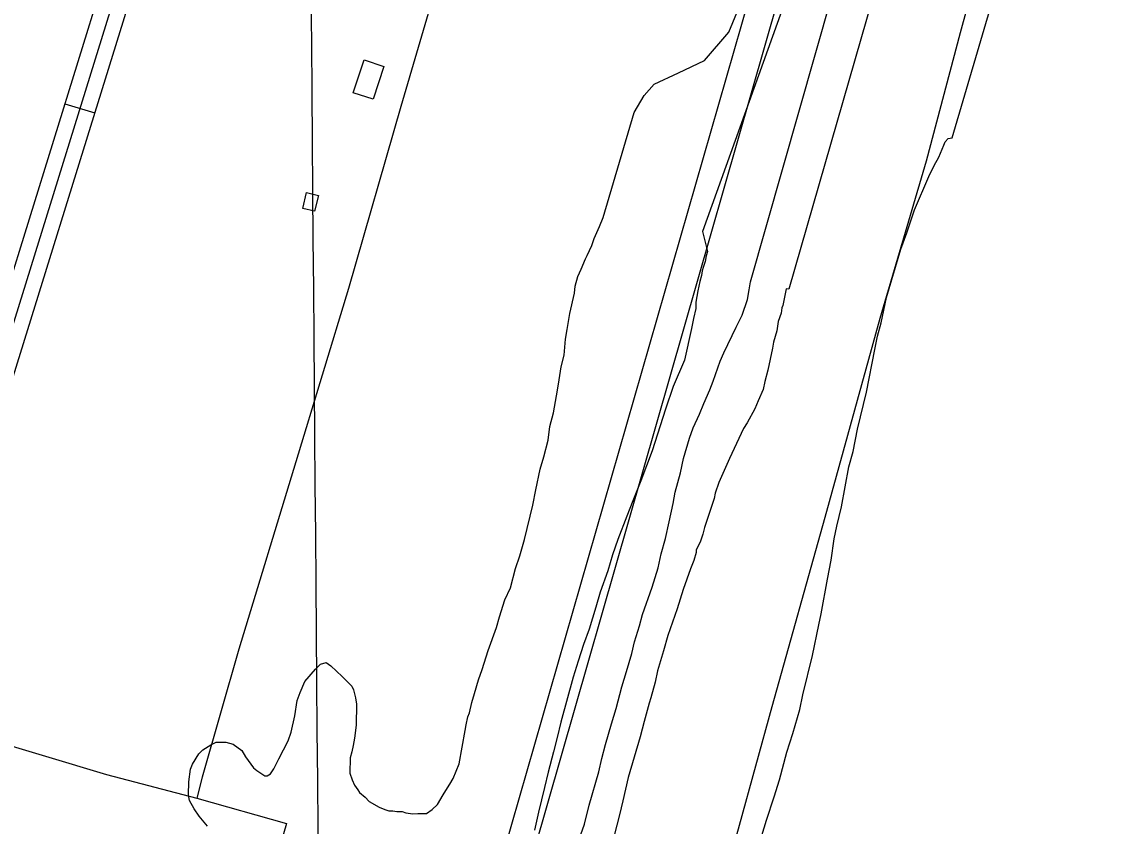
# Model space of a CAD drawing. Extents: x 3535183 to 3573198, y 534952 to 560562.
# Drawn here: x 3565469 to 3566527, y 540886 to 541661 of the extents above; entities that cross this region are included whole.
import ezdxf

# ---------------------------------------------------------------- set-up
doc = ezdxf.new("R2010")
doc.units = 0
for name, color, linetype in [('V-BLDG-OTLN', 7, 'Continuous'), ('V-DTCH-CNTR', 7, 'Continuous'), ('V-GRID-MAJR', 7, 'Continuous'), ('V-ROAD-CNTR', 7, 'Continuous'), ('V-SITE-VEGE', 7, 'Continuous'), ('V-TOPO-SHOR', 7, 'Continuous'), ('V-UTIL-LINE', 7, 'Continuous')]:
    doc.layers.add(name, color=color, linetype=linetype)

msp = doc.modelspace()

# ---------------------------------------------------------------- linework, layer by layer
at = {"layer": 'V-BLDG-OTLN'}
for points in [[(3565817.5, 541618.3), (3565807.2, 541586.6), (3565787.9, 541592.8), (3565798.3, 541624.7)], [(3565754.4, 541493.9), (3565750.7, 541478.7), (3565739.2, 541481.4), (3565742.9, 541496.9)]]:
    msp.add_lwpolyline(points, close=True, dxfattribs=at)
at = {"layer": 'V-DTCH-CNTR'}
msp.add_lwpolyline([(3566065.3, 540554.6), (3566099.6, 540668), (3566144.3, 540830), (3566191.7, 541001.7), (3566242.8, 541184), (3566295.7, 541375.8), (3566340.3, 541527.3), (3566373.2, 541650.9), (3566424.3, 541837.5), (3566472.6, 542003.9), (3566530.7, 542191.3), (3566570.8, 542329.7), (3566619.8, 542486.4), (3566654.3, 542595.9), (3566685, 542679), (3566715.8, 542764.8), (3566746.4, 542839.2)], dxfattribs=at)
at = {"layer": 'V-GRID-MAJR'}
msp.add_spline([(3565756.7, 540552.2), (3565709.1, 546611.1), (3565661.5, 552672), (3565613.9, 558732.8), (3565613.9, 558734.7)], degree=3, dxfattribs=at)
at = {"layer": 'V-ROAD-CNTR'}
msp.add_line((3565510.1, 541582.4), (3565538.7, 541573.5), dxfattribs=at)
for points in [[(3565197.4, 540551.2), (3565212.5, 540600.6), (3565381.7, 541168.3), (3565569.8, 541775), (3565700.4, 542235.3), (3565788, 542509), (3565942.1, 543022.1)], [(3565956.5, 543017.8), (3565802.3, 542504.5), (3565714.7, 542231), (3565584.2, 541770.7), (3565396, 541163.9), (3565226.9, 540596.2), (3565213.2, 540551.3)], [(3565228.9, 540551.5), (3565241.3, 540591.9), (3565410.4, 541159.5), (3565598.6, 541766.4), (3565729.1, 542226.6), (3565816.6, 542500.1), (3565970.8, 543013.5)]]:
    msp.add_lwpolyline(points, dxfattribs=at)
at = {"layer": 'V-SITE-VEGE'}
for p, q in [((3566365, 541549.5), (3566510.6, 542043.5)), ((3566344.4, 541878.6), (3566207.7, 541403.6)), ((3566267.3, 541857.4), (3566124.6, 541459.4)), ((3566170.8, 541410.9), (3566296.1, 541850.3)), ((3566149.9, 541651.3), (3566164, 541685.5)), ((3566126.3, 541624.1), (3566149.9, 541651.3)), ((3566101.4, 541612), (3566126.3, 541624.1)), ((3566078, 541601.3), (3566101.4, 541612)), ((3566068.3, 541590.4), (3566078, 541601.3)), ((3566058.5, 541574), (3566068.3, 541590.4)), ((3566028.6, 541472.7), (3566058.5, 541574)), ((3566357.2, 541542.4), (3566358.4, 541545.7)), ((3566358.4, 541545.7), (3566361.2, 541549)), ((3566361.2, 541549), (3566365, 541549.5)), ((3566352.1, 541530.9), (3566357.2, 541542.4)), ((3566342.5, 541512.3), (3566347.6, 541522.7)), ((3566347.6, 541522.7), (3566352.1, 541530.9)), ((3566328.9, 541480), (3566342.5, 541512.3)), ((3566321.4, 541458.1), (3566328.9, 541480)), ((3566025.2, 541464), (3566028.6, 541472.7)), ((3566020.1, 541452.5), (3566025.2, 541464)), ((3566124.6, 541459.4), (3566129.3, 541440.1)), ((3566017.8, 541445.9), (3566020.1, 541452.5)), ((3566315.7, 541442.2), (3566321.4, 541458.1)), ((3566013.3, 541436), (3566017.8, 541445.9)), ((3566129.3, 541440.1), (3566128.1, 541435.7)), ((3566301.9, 541395.6), (3566315.7, 541442.2)), ((3566007.6, 541422.9), (3566011.6, 541432.8)), ((3566011.6, 541432.8), (3566013.3, 541436)), ((3566127, 541430.2), (3566125.2, 541424.7)), ((3566128.1, 541435.7), (3566127, 541430.2)), ((3566004.2, 541415.8), (3566007.6, 541422.9)), ((3566123.5, 541417), (3566121.8, 541411)), ((3566124.1, 541421.4), (3566123.5, 541417)), ((3566125.2, 541424.7), (3566124.1, 541421.4)), ((3566001.2, 541399.9), (3566001.9, 541406.5)), ((3566001.9, 541406.5), (3566004.2, 541415.8)), ((3566121.1, 541406.6), (3566120, 541402.2)), ((3566121.8, 541411), (3566121.1, 541406.6)), ((3566169.5, 541403.2), (3566170.8, 541410.9)), ((3565996.5, 541380.1), (3566001.2, 541399.9)), ((3566120, 541402.2), (3566118.2, 541391.2)), ((3566167.8, 541393.8), (3566169.5, 541403.2)), ((3566205.1, 541404.1), (3566202, 541387.8)), ((3566207.7, 541403.6), (3566205.1, 541404.1)), ((3566296.6, 541371.4), (3566301.9, 541395.6)), ((3566118.1, 541385.1), (3566115.8, 541375.3)), ((3566118.2, 541391.2), (3566118.1, 541385.1)), ((3566162.6, 541378.5), (3566167.8, 541393.8)), ((3566200.9, 541385.6), (3566200.3, 541380.7)), ((3566202, 541387.8), (3566200.9, 541385.6)), ((3565994.1, 541364.7), (3565996.5, 541380.1)), ((3566115.8, 541375.3), (3566114, 541365.9)), ((3566157, 541367), (3566162.6, 541378.5)), ((3566200.3, 541380.7), (3566197.4, 541372.5)), ((3565992.4, 541355.4), (3565994.1, 541364.7)), ((3566114, 541365.9), (3566107, 541335.2)), ((3566145.1, 541342.4), (3566157, 541367)), ((3566196.2, 541363.7), (3566192.8, 541352.7)), ((3566197.4, 541372.5), (3566196.2, 541363.7)), ((3566293.1, 541358.3), (3566296.6, 541371.4)), ((3565991.1, 541340), (3565992.4, 541355.4)), ((3566192.8, 541352.7), (3566192.1, 541346.7)), ((3566290.7, 541345.6), (3566293.1, 541358.3)), ((3566141.6, 541334.2), (3566145.1, 541342.4)), ((3566192.1, 541346.7), (3566187.4, 541325.8)), ((3566282.5, 541304.4), (3566290.7, 541345.6)), ((3565988.2, 541329), (3565991.1, 541340)), ((3566107, 541335.2), (3566096.2, 541310)), ((3566134.8, 541315), (3566141.6, 541334.2)), ((3565985.7, 541312), (3565988.2, 541329)), ((3566187.4, 541325.8), (3566184.5, 541314.8)), ((3565983.9, 541301), (3565985.7, 541312)), ((3566096.2, 541310), (3566088.7, 541288.1)), ((3566131.4, 541306.8), (3566134.8, 541315)), ((3566184.5, 541314.8), (3566182.8, 541307.1)), ((3565981, 541284.5), (3565983.9, 541301)), ((3566125.7, 541293.6), (3566131.4, 541306.8)), ((3566182.8, 541307.1), (3566178.2, 541296.2)), ((3566273.7, 541268.8), (3566282.5, 541304.4)), ((3566121.7, 541283.2), (3566125.7, 541293.6)), ((3566178.2, 541296.2), (3566174.8, 541288.5)), ((3565977.5, 541271.3), (3565981, 541284.5)), ((3566088.7, 541288.1), (3566076.1, 541248)), ((3566115.5, 541270.1), (3566121.7, 541283.2)), ((3566174.8, 541288.5), (3566167.5, 541274.9)), ((3565975.6, 541258.1), (3565977.5, 541271.3)), ((3566112, 541260.2), (3566115.5, 541270.1)), ((3566164.1, 541269.4), (3566150.5, 541240.4)), ((3566167.5, 541274.9), (3566164.1, 541269.4)), ((3566269.6, 541247.3), (3566273.7, 541268.8)), ((3565971.6, 541242.2), (3565975.6, 541258.1)), ((3566106.3, 541240.5), (3566112, 541260.2)), ((3566076.1, 541248), (3566065.2, 541219)), ((3566265.5, 541232.5), (3566269.6, 541247.3)), ((3565968.1, 541230.2), (3565971.6, 541242.2)), ((3566103.3, 541226.8), (3566106.3, 541240.5)), ((3566150.5, 541240.4), (3566140.3, 541217.4)), ((3565964, 541210.4), (3565968.1, 541230.2)), ((3566098.1, 541208.1), (3566103.3, 541226.8)), ((3566258.4, 541194.1), (3566265.5, 541232.5)), ((3566065.2, 541219), (3566057.3, 541199.8)), ((3566140.3, 541217.4), (3566136.8, 541207)), ((3565961, 541195.6), (3565964, 541210.4)), ((3566096.3, 541197.1), (3566098.1, 541208.1)), ((3566136.8, 541207), (3566135.7, 541202)), ((3565952.9, 541162.6), (3565961, 541195.6)), ((3566057.3, 541199.8), (3566051.6, 541185.1)), ((3566092.2, 541179.6), (3566096.3, 541197.1)), ((3566135.7, 541202), (3566126.5, 541174.1)), ((3566253.8, 541175.4), (3566258.4, 541194.1)), ((3566051.6, 541185.1), (3566043, 541162.6)), ((3566088.7, 541163.6), (3566092.2, 541179.6)), ((3566126.5, 541174.1), (3566124.8, 541167.5)), ((3566251.4, 541163.3), (3566253.8, 541175.4)), ((3565948.3, 541146.7), (3565952.9, 541162.6)), ((3566043, 541162.6), (3566037.8, 541147.8)), ((3566084.7, 541148.8), (3566088.7, 541163.6)), ((3566124.8, 541167.5), (3566122.5, 541160.9)), ((3566248.4, 541142.5), (3566251.4, 541163.3)), ((3566122.5, 541160.9), (3566118.5, 541152.2)), ((3566118.5, 541152.2), (3566118.5, 541150)), ((3565944.3, 541134.7), (3565948.3, 541146.7)), ((3566037.8, 541147.8), (3566033.2, 541132.4)), ((3566081.7, 541135.1), (3566084.7, 541148.8)), ((3566116.2, 541142.3), (3566112.8, 541134.1)), ((3566118.5, 541150), (3566116.2, 541142.3)), ((3566244.8, 541124.3), (3566248.4, 541142.5)), ((3565939.6, 541116), (3565944.3, 541134.7)), ((3566033.2, 541132.4), (3566025.8, 541111.6)), ((3566076, 541116.5), (3566081.7, 541135.1)), ((3566112.8, 541134.1), (3566105.9, 541114.3)), ((3566238.9, 541090.8), (3566244.8, 541124.3)), ((3565934, 541104.5), (3565939.6, 541116)), ((3566025.8, 541111.6), (3566021.8, 541097.3)), ((3566066.8, 541090.1), (3566076, 541116.5)), ((3566105.9, 541114.3), (3566100.1, 541095.7)), ((3565928.8, 541088.1), (3565934, 541104.5)), ((3565925.9, 541077.7), (3565928.8, 541088.1)), ((3566021.8, 541097.3), (3566015.4, 541076)), ((3566063.9, 541079.2), (3566066.8, 541090.1)), ((3566100.1, 541095.7), (3566091, 541069.9)), ((3566236.5, 541080.4), (3566238.9, 541090.8)), ((3565917.9, 541055.7), (3565925.9, 541077.7)), ((3566058.8, 541063.8), (3566063.9, 541079.2)), ((3566230.6, 541050.7), (3566236.5, 541080.4)), ((3566015.4, 541076), (3566009.7, 541061.2)), ((3566091, 541069.9), (3566086.9, 541055.1)), ((3566009.7, 541061.2), (3566004.5, 541045.3)), ((3566056.4, 541052.8), (3566058.8, 541063.8)), ((3565912.1, 541037.1), (3565917.9, 541055.7)), ((3566051.2, 541035.3), (3566056.4, 541052.8)), ((3566086.9, 541055.1), (3566081.2, 541035.9)), ((3566221.3, 541012.9), (3566230.6, 541050.7)), ((3565741.3, 541025.6), (3565751.4, 541037.6)), ((3565751.4, 541037.6), (3565756.4, 541042.5)), ((3565756.4, 541042.5), (3565761.9, 541044)), ((3565761.9, 541044), (3565766.3, 541040.7)), ((3565766.3, 541040.7), (3565777.1, 541030.6)), ((3565908.7, 541027.2), (3565912.1, 541037.1)), ((3566004.5, 541045.3), (3565999.9, 541029.9)), ((3566046.6, 541020.5), (3566051.2, 541035.3)), ((3566081.2, 541035.9), (3566078.8, 541025)), ((3565736.7, 541015.2), (3565741.3, 541025.6)), ((3565777.1, 541030.6), (3565786.4, 541021.1)), ((3565904.7, 541014.1), (3565908.7, 541027.2)), ((3565999.9, 541029.9), (3565987.8, 540986.6)), ((3566078.8, 541025), (3566074.8, 541010.1)), ((3565733.9, 541007.5), (3565736.7, 541015.2)), ((3565786.4, 541021.1), (3565788, 541017.8)), ((3565788, 541017.8), (3565790.1, 541010.1)), ((3565902.3, 541005.3), (3565904.7, 541014.1)), ((3566041.4, 540999.6), (3566046.6, 541020.5)), ((3565731.5, 540992.7), (3565733.9, 541007.5)), ((3565790.1, 541010.1), (3565791.1, 541004)), ((3565791.1, 541004), (3565790.8, 540983.6)), ((3565900, 540995.4), (3565902.3, 541005.3)), ((3566073, 541004.7), (3566068.4, 540987.1)), ((3566074.8, 541010.1), (3566073, 541004.7)), ((3566218.4, 540998.6), (3566221.3, 541012.9)), ((3565728, 540976.8), (3565731.5, 540992.7)), ((3565898.3, 540991.6), (3565900, 540995.4)), ((3566036.8, 540984.8), (3566041.4, 540999.6)), ((3566211.5, 540975.6), (3566218.4, 540998.6)), ((3565790.8, 540983.6), (3565789, 540971)), ((3565895.9, 540978.4), (3565896.6, 540983.9)), ((3565896.6, 540983.9), (3565898.3, 540991.6)), ((3565987.8, 540986.6), (3565984.3, 540971.8)), ((3566031, 540965.1), (3566036.8, 540984.8)), ((3566068.4, 540987.1), (3566064.3, 540972.3)), ((3565725.1, 540968.6), (3565728, 540976.8)), ((3565890, 540946.5), (3565895.9, 540978.4)), ((3565984.3, 540971.8), (3565980.8, 540958)), ((3566064.3, 540972.3), (3566052.8, 540933.3)), ((3566205.7, 540957.5), (3566211.5, 540975.6)), ((3565643, 540959.7), (3565650.7, 540964.6)), ((3565650.7, 540964.6), (3565655.7, 540967.3)), ((3565655.7, 540967.3), (3565665.1, 540967.1)), ((3565665.1, 540967.1), (3565672.2, 540965.4)), ((3565672.2, 540965.4), (3565680.4, 540959.2)), ((3565716.1, 540951.1), (3565725.1, 540968.6)), ((3565787.8, 540963.9), (3565786.6, 540957.8)), ((3565789, 540971), (3565787.8, 540963.9)), ((3566027.5, 540951.4), (3566031, 540965.1)), ((3565632.9, 540946.1), (3565639, 540955.9)), ((3565639, 540955.9), (3565643, 540959.7)), ((3565680.4, 540959.2), (3565684.2, 540953.1)), ((3565684.2, 540953.1), (3565691.7, 540942.6)), ((3565711.5, 540941.7), (3565716.1, 540951.1)), ((3565784.9, 540952.3), (3565784.7, 540937.5)), ((3565786.6, 540957.8), (3565784.9, 540952.3)), ((3565980.8, 540958), (3565975.6, 540938.3)), ((3566024.6, 540938.7), (3566027.5, 540951.4)), ((3566198.8, 540931.1), (3566205.7, 540957.5)), ((3565629.3, 540929.1), (3565631.1, 540941.2)), ((3565631.1, 540941.2), (3565632.9, 540946.1)), ((3565691.7, 540942.6), (3565695, 540939.8)), ((3565695, 540939.8), (3565702.6, 540934.7)), ((3565708.2, 540936.8), (3565711.5, 540941.7)), ((3565884.3, 540932.3), (3565890, 540946.5)), ((3565629.2, 540916.4), (3565629.3, 540929.1)), ((3565702.6, 540934.7), (3565704.8, 540934.7)), ((3565704.8, 540934.7), (3565708.2, 540936.8)), ((3565784.7, 540937.5), (3565786.8, 540930.8)), ((3565786.8, 540930.8), (3565789, 540925.9)), ((3565880.9, 540926.8), (3565884.3, 540932.3)), ((3565975.6, 540938.3), (3565972.1, 540923.5)), ((3566015.4, 540906.4), (3566024.6, 540938.7)), ((3566052.8, 540933.3), (3566047.6, 540910.8)), ((3566193.6, 540914.7), (3566198.8, 540931.1)), ((3565789, 540925.9), (3565792.2, 540921.4)), ((3565792.2, 540921.4), (3565793.8, 540918.6)), ((3565793.8, 540918.6), (3565799.3, 540914.2)), ((3565874.7, 540916.4), (3565877, 540920.8)), ((3565877, 540920.8), (3565880.9, 540926.8)), ((3565972.1, 540923.5), (3565966.3, 540899.9)), ((3565630.2, 540910.9), (3565629.2, 540916.4)), ((3565634.5, 540903.1), (3565630.2, 540910.9)), ((3565799.3, 540914.2), (3565803.1, 540910.2)), ((3565803.1, 540910.2), (3565812.9, 540904.6)), ((3565869.1, 540907.2), (3565874.7, 540916.4)), ((3566047.6, 540910.8), (3566044.6, 540897.1)), ((3566186.1, 540892.2), (3566193.6, 540914.7)), ((3565639.3, 540895.9), (3565634.5, 540903.1)), ((3565812.9, 540904.6), (3565818.4, 540902.3)), ((3565818.4, 540902.3), (3565822.2, 540901.2)), ((3565822.2, 540901.2), (3565826.1, 540901.1)), ((3565826.1, 540901.1), (3565829.9, 540900.5)), ((3565829.9, 540900.5), (3565834.9, 540900.5)), ((3565834.9, 540900.5), (3565838.7, 540899.3)), ((3565838.7, 540899.3), (3565845.3, 540898.1)), ((3565845.3, 540898.1), (3565850.3, 540898.6)), ((3565850.3, 540898.6), (3565858.5, 540898.5)), ((3565858.5, 540898.5), (3565864.1, 540902.3)), ((3565864.1, 540902.3), (3565869.1, 540907.2)), ((3565966.3, 540899.9), (3565962.7, 540882.3)), ((3566010.7, 540888.3), (3566015.4, 540906.4)), ((3565647.5, 540886.4), (3565639.3, 540895.9)), ((3566007.3, 540878.4), (3566010.7, 540888.3)), ((3566044.6, 540897.1), (3566039.4, 540877.4)), ((3566174, 540852.2), (3566186.1, 540892.2))]:
    msp.add_line(p, q, dxfattribs=at)
at = {"layer": 'V-TOPO-SHOR'}
msp.add_line((3565642.4, 540933.4), (3565637, 540913.4), dxfattribs=at)
for points in [[(3566064.9, 542358.4), (3566024.2, 542224.3), (3565979.1, 542075.7), (3565936.6, 541922.8), (3565887, 541761.3), (3565833.8, 541579.7), (3565783.2, 541404.2), (3565732.7, 541237.4), (3565677.7, 541056.8), (3565642.4, 540933.4)], [(3565370.3, 540990.2), (3565550.1, 540936.1), (3565637, 540913.4)], [(3565637, 540913.4), (3565723.7, 540888.8), (3565683.7, 540752.2), (3565630.9, 540551.3)]]:
    msp.add_lwpolyline(points, dxfattribs=at)
at = {"layer": 'V-UTIL-LINE'}
for points in [[(3565844, 540552.9), (3566536.8, 542959.3), (3566600.3, 543171.5), (3566545.5, 543258.5), (3566611.7, 543523.5), (3566756.4, 543920.5), (3567664.2, 545976.5), (3567722, 546084.3), (3567726.5, 546290.7), (3567571.1, 546289.8), (3567678.6, 547410.2), (3567020.2, 547722), (3567668.7, 549051.1), (3567634.8, 549127.6), (3568079.6, 549920.2), (3568202.2, 550153.6), (3569240.2, 550955.3), (3570392.4, 551890.6), (3570938.8, 552364.2)], [(3565873.7, 540553.1), (3566563.6, 542961.2), (3566563.7, 542961.4), (3566622.1, 543169.5), (3566567.9, 543256.5), (3566645.8, 543532.2), (3566754.8, 543832.1), (3567684, 545957.9), (3567747.2, 546073.9), (3567750.5, 546307.3), (3567594.8, 546310.7), (3567709.4, 547423.7), (3567050.9, 547733.1), (3567703.9, 549055.8), (3567667, 549133), (3568103.3, 549907), (3568220.5, 550136.8), (3569231.1, 550913.6), (3570383.3, 551849.9), (3570939, 552332.1)]]:
    msp.add_lwpolyline(points, dxfattribs=at)

doc.saveas('drawing.dxf')
